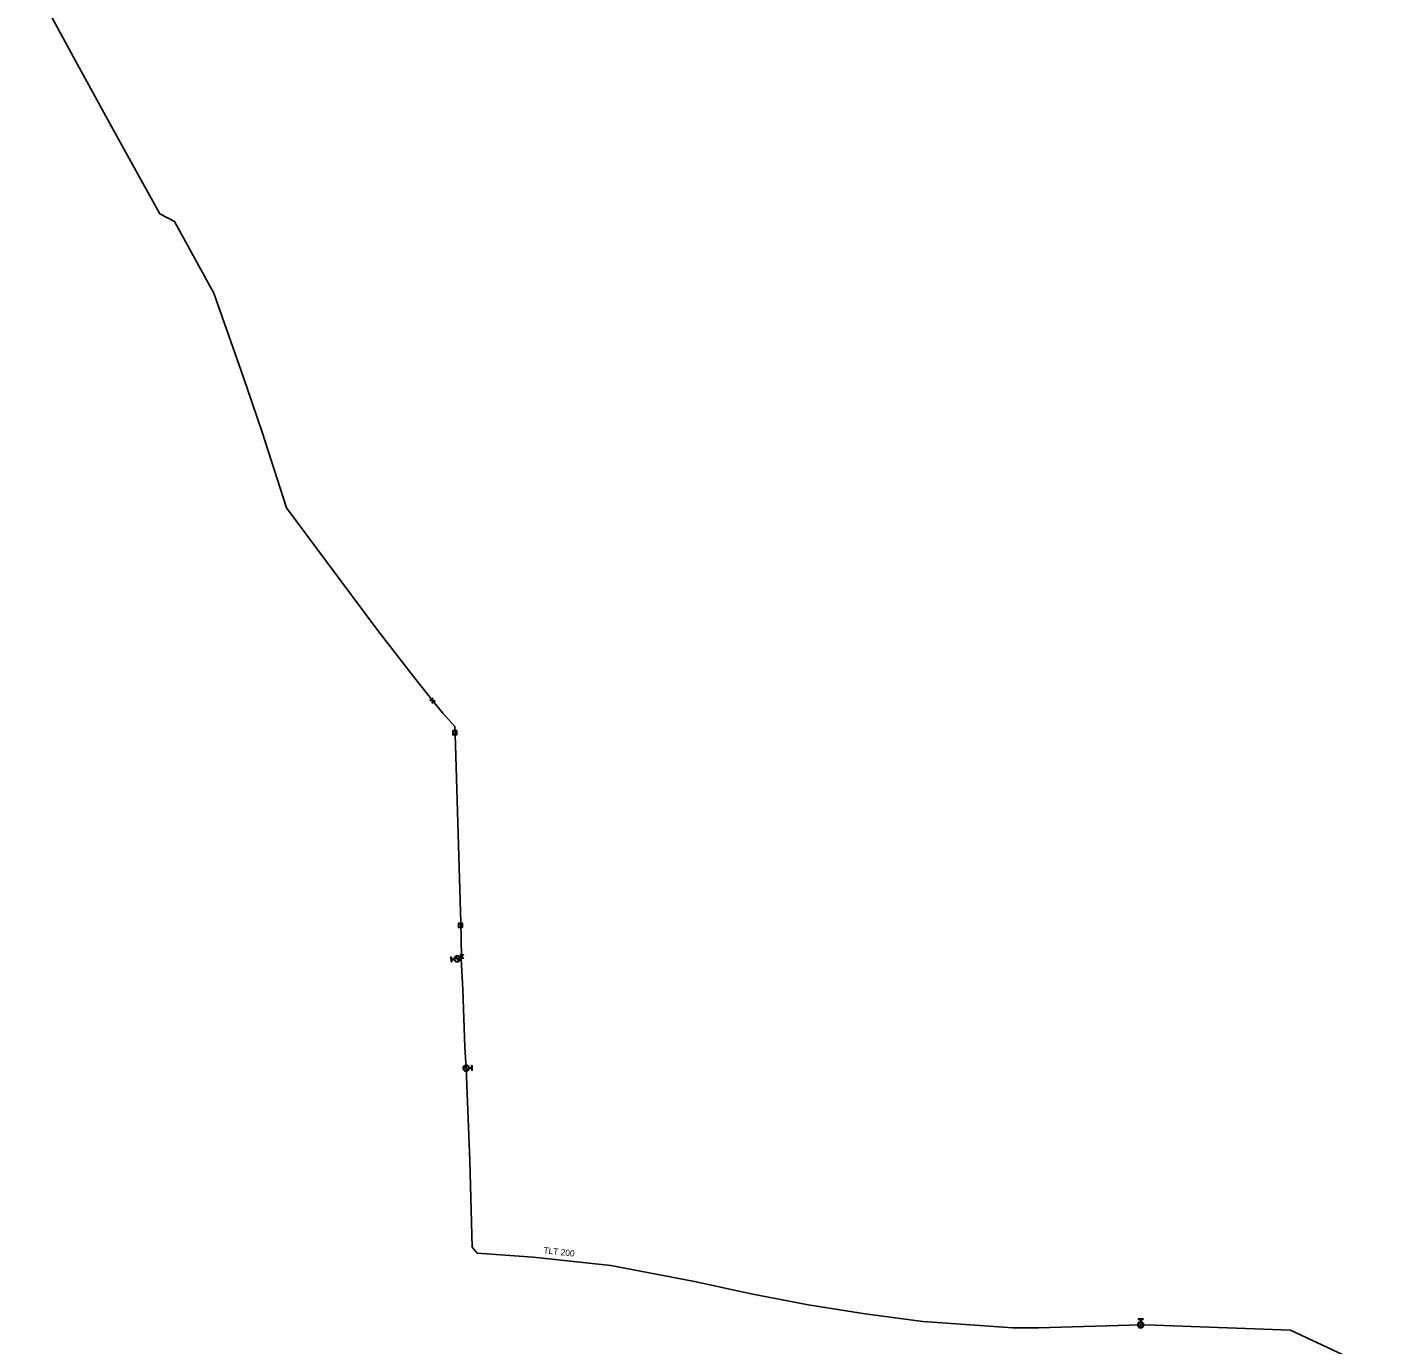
# Model space of a CAD drawing. Extents: x -592202 to -587539, y -1167222 to -1162672.
# Drawn here: x -592124 to -591839.5, y -1165305.6 to -1165031.9 of the extents above; entities that cross this region are included whole.
import ezdxf

# ---------------------------------------------------------------- set-up
doc = ezdxf.new("R2010")
doc.units = 0
for name, color, linetype in [('VP Hydrant', 7, 'Continuous'), ('VP Řad', 7, 'Continuous'), ('VP Řad - popis', 7, 'Continuous'), ('VP Šachta', 7, 'Continuous'), ('VP Šoupě', 7, 'Continuous')]:
    doc.layers.add(name, color=color, linetype=linetype)

msp = doc.modelspace()

# ---------------------------------------------------------------- linework, layer by layer
at = {"layer": 'VP Hydrant'}
for points in [[(-592035.3, -1165225.58), (-592035.81, -1165225.61), (-592035.78, -1165226.04), (-592035.89, -1165226.05), (-592035.96, -1165225.08), (-592035.85, -1165225.07), (-592035.82, -1165225.5), (-592035.31, -1165225.46)], [(-592034.34, -1165225.85), (-592035.1, -1165225.19)], [(-592035.03, -1165225.1), (-592034.26, -1165225.76)], [(-592032.47, -1165248.56), (-592033.21, -1165247.88)], [(-592033.13, -1165247.8), (-592032.39, -1165248.48)], [(-592032.18, -1165248.1), (-592031.67, -1165248.07), (-592031.69, -1165247.64), (-592031.57, -1165247.64), (-592031.53, -1165248.61), (-592031.65, -1165248.62), (-592031.66, -1165248.19), (-592032.18, -1165248.21)], [(-591892.72, -1165300.91), (-591892.71, -1165300.39), (-591893.14, -1165300.38), (-591893.14, -1165300.27), (-591892.16, -1165300.29), (-591892.17, -1165300.41), (-591892.6, -1165300.4), (-591892.61, -1165300.91)], [(-591893.08, -1165301.84), (-591892.35, -1165301.14)], [(-591892.27, -1165301.22), (-591893.01, -1165301.92)]]:
    msp.add_lwpolyline(points, dxfattribs=at)
for points in [[(-592035.31, -1165225.46), (-592035.3, -1165225.24), (-592035.15, -1165225.06), (-592034.99, -1165224.87), (-592034.73, -1165224.85), (-592034.47, -1165224.83), (-592034.27, -1165225), (-592034.08, -1165225.17), (-592034.06, -1165225.43), (-592034.04, -1165225.69), (-592034.21, -1165225.88), (-592034.38, -1165226.08), (-592034.63, -1165226.1), (-592034.89, -1165226.12), (-592035.09, -1165225.95), (-592035.26, -1165225.8), (-592035.3, -1165225.58)], [(-592035.1, -1165225.19), (-592035.2, -1165225.33), (-592035.19, -1165225.51), (-592035.17, -1165225.72), (-592035.01, -1165225.86), (-592034.86, -1165226), (-592034.64, -1165225.98), (-592034.46, -1165225.97), (-592034.34, -1165225.85)], [(-592034.26, -1165225.76), (-592034.16, -1165225.62), (-592034.18, -1165225.44), (-592034.19, -1165225.23), (-592034.35, -1165225.09), (-592034.51, -1165224.95), (-592034.72, -1165224.97), (-592034.9, -1165224.98), (-592035.03, -1165225.1)], [(-592032.18, -1165248.21), (-592032.18, -1165248.44), (-592032.34, -1165248.6), (-592032.51, -1165248.79), (-592032.77, -1165248.8), (-592033.03, -1165248.82), (-592033.22, -1165248.64), (-592033.41, -1165248.47), (-592033.42, -1165248.21), (-592033.44, -1165247.95), (-592033.26, -1165247.76), (-592033.09, -1165247.57), (-592032.83, -1165247.56), (-592032.57, -1165247.54), (-592032.38, -1165247.72), (-592032.21, -1165247.87), (-592032.18, -1165248.1)], [(-592033.21, -1165247.88), (-592033.31, -1165248.02), (-592033.31, -1165248.2), (-592033.3, -1165248.41), (-592033.14, -1165248.55), (-592032.99, -1165248.7), (-592032.78, -1165248.69), (-592032.6, -1165248.68), (-592032.47, -1165248.56)], [(-592032.39, -1165248.48), (-592032.28, -1165248.34), (-592032.29, -1165248.16), (-592032.3, -1165247.95), (-592032.46, -1165247.8), (-592032.61, -1165247.66), (-592032.82, -1165247.67), (-592033, -1165247.68), (-592033.13, -1165247.8)], [(-591892.61, -1165300.91), (-591892.38, -1165300.93), (-591892.23, -1165301.1), (-591892.05, -1165301.29), (-591892.05, -1165301.55), (-591892.06, -1165301.8), (-591892.25, -1165301.98), (-591892.44, -1165302.16), (-591892.7, -1165302.15), (-591892.95, -1165302.15), (-591893.13, -1165301.96), (-591893.31, -1165301.78), (-591893.3, -1165301.52), (-591893.3, -1165301.26), (-591893.11, -1165301.08), (-591892.95, -1165300.92), (-591892.72, -1165300.91)], [(-591892.35, -1165301.14), (-591892.49, -1165301.02), (-591892.67, -1165301.02), (-591892.88, -1165301.02), (-591893.03, -1165301.16), (-591893.18, -1165301.31), (-591893.19, -1165301.52), (-591893.19, -1165301.7), (-591893.08, -1165301.84)], [(-591893.01, -1165301.92), (-591892.87, -1165302.03), (-591892.69, -1165302.04), (-591892.48, -1165302.04), (-591892.33, -1165301.9), (-591892.18, -1165301.75), (-591892.17, -1165301.54), (-591892.17, -1165301.36), (-591892.27, -1165301.22)]]:
    msp.add_open_spline(points, degree=3, dxfattribs=at)
at = {"layer": 'VP Řad'}
for points in [[(-591839.51, -1165312.95), (-591861.54, -1165302.63), (-591889.67, -1165301.6), (-591892.68, -1165301.53), (-591913.89, -1165302.12), (-591919.25, -1165302.16), (-591937.93, -1165300.83), (-591949.9, -1165299.26), (-591961.73, -1165297.36), (-591973.63, -1165295.06), (-591985.38, -1165292.52), (-592002.76, -1165289.22), (-592018.88, -1165287.44), (-592030.49, -1165286.64), (-592031.53, -1165285.41), (-592032.01, -1165267.44), (-592032.5, -1165255.14), (-592032.8, -1165248.18), (-592033.06, -1165243.82), (-592033.52, -1165231.84), (-592033.81, -1165225.46), (-592033.76, -1165224.95), (-592033.88, -1165217.81), (-592033.98, -1165215.69), (-592035.05, -1165180.99), (-592035.11, -1165178.89), (-592035.17, -1165177.13), (-592037.66, -1165174.38), (-592039.8, -1165171.78), (-592043.74, -1165166.76), (-592051.16, -1165157.21), (-592061.89, -1165142.78), (-592070.14, -1165131.69), (-592075.18, -1165116.01), (-592079.06, -1165104.62), (-592085.24, -1165087.1), (-592093.37, -1165072.2), (-592096.42, -1165070.64), (-592105.3, -1165054.63), (-592113.99, -1165038.82), (-592123.96, -1165020.39)], [(-592033.81, -1165225.46), (-592034.22, -1165225.44), (-592034.68, -1165225.47)]]:
    msp.add_lwpolyline(points, dxfattribs=at)
at = {"layer": 'VP Šachta'}
for points in [[(-592034.77, -1165178.03), (-592034.77, -1165178.9), (-592035.61, -1165178.9), (-592035.61, -1165178.03), (-592034.77, -1165178.03)], [(-592035.54, -1165178.1), (-592035.54, -1165178.83), (-592034.84, -1165178.83), (-592034.84, -1165178.1), (-592035.54, -1165178.1)], [(-592033.58, -1165218.05), (-592033.58, -1165218.92), (-592034.42, -1165218.92), (-592034.42, -1165218.05), (-592033.58, -1165218.05)], [(-592034.35, -1165218.13), (-592034.35, -1165218.85), (-592033.65, -1165218.85), (-592033.65, -1165218.13), (-592034.35, -1165218.13)]]:
    msp.add_lwpolyline(points, dxfattribs=at)
at = {"layer": 'VP Šoupě'}
for points in [[(-592039.27, -1165171.83), (-592039.85, -1165172.31), (-592039.87, -1165172.28), (-592039.86, -1165172.22), (-592039.82, -1165171.8), (-592040.31, -1165171.75), (-592040.33, -1165171.73), (-592039.75, -1165171.25), (-592039.73, -1165171.28), (-592039.78, -1165171.76), (-592039.36, -1165171.8), (-592039.29, -1165171.81), (-592039.27, -1165171.83)], [(-592040.24, -1165171.72), (-592039.82, -1165171.76), (-592039.78, -1165171.34), (-592040.24, -1165171.72)], [(-592039.36, -1165171.85), (-592039.78, -1165171.81), (-592039.82, -1165172.22), (-592039.36, -1165171.85)], [(-592034.19, -1165225.19), (-592034.22, -1165225.69), (-592034.25, -1165225.69), (-592034.22, -1165225.19), (-592034.19, -1165225.19)], [(-592034.1, -1165224.54), (-592033.35, -1165224.61), (-592033.35, -1165224.65), (-592033.4, -1165224.68), (-592033.73, -1165224.95), (-592033.42, -1165225.33), (-592033.42, -1165225.36), (-592034.17, -1165225.29), (-592034.17, -1165225.25), (-592033.79, -1165224.95), (-592034.06, -1165224.62), (-592034.1, -1165224.57), (-592034.1, -1165224.54)], [(-592033.49, -1165225.31), (-592033.76, -1165224.98), (-592034.09, -1165225.25), (-592033.49, -1165225.31)], [(-592034.02, -1165224.59), (-592033.76, -1165224.92), (-592033.43, -1165224.65), (-592034.02, -1165224.59)]]:
    msp.add_lwpolyline(points, dxfattribs=at)

# ---------------------------------------------------------------- texts
at = {"layer": 'VP Řad - popis'}
msp.add_text('TLT 200', height=1.3, rotation=353.6988, dxfattribs=at).set_placement((-592016.79, -1165286.64))

doc.saveas('drawing.dxf')
